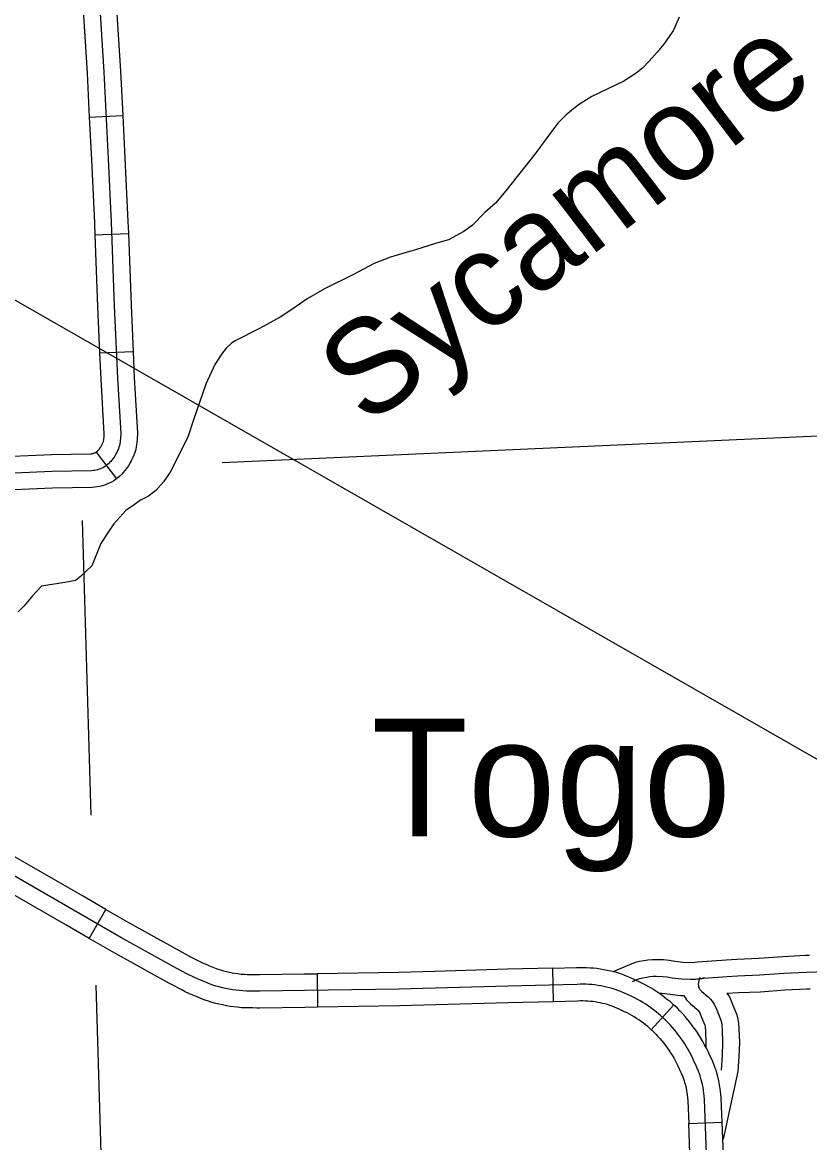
# Model space of a CAD drawing. Extents: x 1720274 to 1751788, y 372074 to 391887.
# Drawn here: x 1738451 to 1739008, y 376671 to 377464 of the extents above; entities that cross this region are included whole.
import ezdxf

# ---------------------------------------------------------------- set-up
doc = ezdxf.new("R2010")
doc.units = 0
for name, color, linetype in [('Level 24', 7, 'Continuous'), ('Level 31', 7, 'Continuous'), ('Level 32', 7, 'Continuous'), ('Level 35', 7, 'Continuous'), ('Level 4', 7, 'Continuous'), ('Level 5', 7, 'Continuous'), ('R_Draft', 7, 'Continuous')]:
    doc.layers.add(name, color=color, linetype=linetype)

msp = doc.modelspace()

# ---------------------------------------------------------------- linework, layer by layer
at = {"layer": 'Level 31'}
for p, q in [((1738498.35, 376815.48), (1738510.23, 376835.99)), ((1738582.11, 376796.74), (1738582.11, 376796.74)), ((1738826.89, 376770.68), (1738826.31, 376794.38)), ((1738659.61, 376790.49), (1738659.99, 376766.79)), ((1738911.99, 376768.39), (1738896.02, 376750.88)), ((1738911.99, 376768.39), (1738896.02, 376750.88)), ((1738922.51, 376684.42), (1738946.2, 376685.33))]:
    msp.add_line(p, q, dxfattribs=at)
for points in [[(1738510.23, 376835.99), (1738493.8, 376845.5), (1738446.66, 376872.65), (1738437.78, 376877.65)], [(1738498.35, 376815.48), (1738481.95, 376824.98), (1738434.93, 376852.05), (1738426.16, 376856.99)], [(1738864.43, 376781.03), (1738862.38, 376781.49), (1738860.32, 376781.9), (1738858.24, 376782.24), (1738856.16, 376782.52), (1738854.07, 376782.74), (1738851.98, 376782.91), (1738849.88, 376783.01), (1738847.78, 376783.05), (1738845.68, 376783.03), (1738843.58, 376782.95), (1738794.63, 376781.74), (1738717.71, 376779.56), (1738650.78, 376778.5), (1738619.18, 376778.05), (1738617.06, 376778.05), (1738614.41, 376778.1), (1738612.29, 376778.1), (1738609.74, 376778.14), (1738607.13, 376778.28), (1738604.66, 376778.5), (1738602.15, 376778.81), (1738599.81, 376779.11), (1738597.56, 376779.47), (1738595.09, 376779.95), (1738592.84, 376780.44), (1738590.32, 376781.1), (1738588.03, 376781.76), (1738585.87, 376782.43), (1738583.97, 376783.13), (1738581.43, 376784.18), (1738579, 376785.19), (1738576.34, 376786.31), (1738573.78, 376787.42), (1738571.49, 376788.43), (1738569.4, 376789.52), (1738567.01, 376790.73), (1738564.56, 376792.03), (1738560.54, 376794.21), (1738520.79, 376816.17), (1738487.88, 376835.24), (1738440.79, 376862.35)], [(1738510.23, 376835.99), (1738526.63, 376826.48), (1738566.23, 376804.61), (1738570.17, 376802.47), (1738572.47, 376801.25), (1738574.81, 376800.06), (1738576.63, 376799.11), (1738578.52, 376798.28), (1738580.99, 376797.21), (1738582.11, 376796.74)], [(1738572.89, 376774.9), (1738571.68, 376775.41), (1738569.03, 376776.56), (1738566.35, 376777.75), (1738563.99, 376778.98), (1738561.55, 376780.21), (1738558.95, 376781.59), (1738554.85, 376783.82), (1738514.95, 376805.86), (1738498.35, 376815.48)], [(1738582.11, 376796.74), (1738583.57, 376796.12), (1738585.96, 376795.13), (1738588.3, 376794.17), (1738589.67, 376793.65), (1738591.41, 376793.12), (1738593.47, 376792.53), (1738595.6, 376791.97), (1738597.48, 376791.56), (1738599.62, 376791.14), (1738601.5, 376790.84), (1738603.65, 376790.56), (1738605.91, 376790.28), (1738607.96, 376790.1), (1738610.14, 376789.99), (1738612.4, 376789.95), (1738614.51, 376789.95), (1738617.16, 376789.9), (1738619.09, 376789.9), (1738650.6, 376790.35), (1738659.61, 376790.49)], [(1738826.31, 376794.38), (1738794.31, 376793.59), (1738742.87, 376792.13)], [(1738826.31, 376794.38), (1738843.2, 376794.79), (1738845.39, 376794.88), (1738847.84, 376794.9), (1738850.28, 376794.85), (1738852.72, 376794.73), (1738855.16, 376794.55), (1738857.59, 376794.29), (1738860.01, 376793.96), (1738862.42, 376793.56), (1738864.82, 376793.09), (1738867.2, 376792.55), (1738869.57, 376791.95), (1738871.92, 376791.27), (1738874.25, 376790.53), (1738876.55, 376789.72), (1738878.84, 376788.85), (1738881.09, 376787.91), (1738883.32, 376786.9), (1738885.24, 376785.97), (1738887.3, 376785.02), (1738889.61, 376783.89), (1738891.88, 376782.71), (1738894.13, 376781.46), (1738896.34, 376780.16), (1738898.51, 376778.8), (1738900.66, 376777.38), (1738902.76, 376775.91), (1738904.82, 376774.39), (1738906.85, 376772.81), (1738908.83, 376771.18), (1738910.77, 376769.5), (1738911.99, 376768.39)], [(1738742.87, 376792.13), (1738717.45, 376791.41), (1738659.61, 376790.49)], [(1738930.58, 376718.39), (1738930.09, 376719.59), (1738929.38, 376721.64), (1738928.33, 376724.21), (1738927.52, 376726.07), (1738926.51, 376728.19), (1738925.52, 376730.38), (1738924.47, 376732.54), (1738923.36, 376734.68), (1738922.2, 376736.78), (1738920.99, 376738.86), (1738919.72, 376740.9), (1738918.4, 376742.91), (1738917.03, 376744.89), (1738915.61, 376746.83), (1738914.14, 376748.73), (1738912.63, 376750.59), (1738911.06, 376752.42), (1738909.45, 376754.2), (1738907.79, 376755.94), (1738906.2, 376757.55), (1738904.57, 376759.12), (1738902.9, 376760.64), (1738901.19, 376762.12), (1738899.44, 376763.55), (1738897.66, 376764.94), (1738895.84, 376766.29), (1738893.99, 376767.58), (1738892.1, 376768.83), (1738890.19, 376770.03), (1738888.24, 376771.18), (1738886.26, 376772.27), (1738884.26, 376773.32), (1738882.23, 376774.31), (1738880.18, 376775.25), (1738878.29, 376776.17), (1738876.37, 376777.04), (1738874.43, 376777.84), (1738872.47, 376778.6), (1738870.49, 376779.29), (1738868.48, 376779.93), (1738866.46, 376780.51), (1738864.43, 376781.03)], [(1738659.99, 376766.79), (1738650.96, 376766.65), (1738619.26, 376766.2), (1738616.96, 376766.2), (1738614.31, 376766.25), (1738612.19, 376766.25), (1738609.33, 376766.3), (1738606.3, 376766.45), (1738603.41, 376766.71), (1738600.65, 376767.05), (1738598.11, 376767.39), (1738595.49, 376767.8), (1738592.69, 376768.35), (1738590.08, 376768.91), (1738587.17, 376769.68), (1738584.65, 376770.41), (1738582.06, 376771.2), (1738579.64, 376772.1), (1738576.9, 376773.23), (1738574.42, 376774.26), (1738572.89, 376774.9)], [(1738826.89, 376770.68), (1738794.94, 376769.9), (1738743.54, 376768.44)], [(1738896.02, 376750.88), (1738895.03, 376751.78), (1738893.55, 376753.06), (1738892.04, 376754.3), (1738890.5, 376755.5), (1738888.93, 376756.66), (1738887.33, 376757.78), (1738885.7, 376758.86), (1738884.04, 376759.9), (1738882.36, 376760.89), (1738880.65, 376761.84), (1738878.92, 376762.74), (1738877.16, 376763.6), (1738875.12, 376764.53), (1738873.25, 376765.44), (1738871.65, 376766.17), (1738870.03, 376766.84), (1738868.38, 376767.47), (1738866.73, 376768.05), (1738865.05, 376768.59), (1738863.36, 376769.07), (1738861.66, 376769.51), (1738859.94, 376769.9), (1738858.21, 376770.23), (1738856.48, 376770.52), (1738854.74, 376770.76), (1738852.99, 376770.94), (1738851.24, 376771.08), (1738849.48, 376771.16), (1738847.72, 376771.2), (1738845.97, 376771.18), (1738843.96, 376771.1), (1738826.89, 376770.68)], [(1738743.54, 376768.44), (1738717.97, 376767.71), (1738659.99, 376766.79)], [(1738946.2, 376685.33), (1738945.54, 376702.51), (1738945.17, 376705.52), (1738944.95, 376707.22), (1738944.8, 376709.07), (1738944.39, 376711.96), (1738943.83, 376714.73), (1738943.1, 376717.72), (1738942.34, 376720.27), (1738941.84, 376722.15), (1738941.19, 376723.76), (1738940.47, 376725.83), (1738939.25, 376728.8), (1738938.32, 376730.97), (1738937.26, 376733.19), (1738936.25, 376735.42), (1738935.06, 376737.85), (1738933.82, 376740.26), (1738932.51, 376742.63), (1738931.14, 376744.97), (1738929.71, 376747.27), (1738928.23, 376749.54), (1738926.68, 376751.76), (1738925.08, 376753.95), (1738923.43, 376756.09), (1738921.72, 376758.19), (1738919.95, 376760.25), (1738918.14, 376762.26), (1738916.3, 376764.19), (1738914.52, 376765.99), (1738912.67, 376767.77), (1738911.99, 376768.39)], [(1738896.02, 376750.88), (1738896.47, 376750.46), (1738897.88, 376749.11), (1738899.29, 376747.69), (1738900.76, 376746.14), (1738902.17, 376744.58), (1738903.53, 376742.99), (1738904.86, 376741.36), (1738906.14, 376739.7), (1738907.38, 376738.01), (1738908.58, 376736.28), (1738909.73, 376734.53), (1738910.84, 376732.74), (1738911.9, 376730.93), (1738912.91, 376729.09), (1738913.88, 376727.23), (1738914.79, 376725.34), (1738915.77, 376723.19), (1738916.73, 376721.17), (1738917.4, 376719.62), (1738918.29, 376717.44), (1738919, 376715.42), (1738919.32, 376714.63), (1738919.52, 376713.86), (1738920.22, 376711.51), (1738920.7, 376709.57), (1738921.02, 376707.95), (1738921.24, 376706.45), (1738921.37, 376704.8), (1738921.65, 376702.57), (1738921.89, 376700.61), (1738922.51, 376684.42)], [(1738942.37, 376370.65), (1738942.62, 376370.93), (1738943.02, 376371.49), (1738943.26, 376371.94), (1738943.56, 376372.63), (1738943.77, 376373.13), (1738944.02, 376373.91), (1738944.17, 376374.76), (1738944.22, 376375.56), (1738944.17, 376377.19), (1738942.49, 376425), (1738939.75, 376501.91), (1738937.62, 376577.2), (1738935.7, 376650.08), (1738933.71, 376701.56), (1738933.41, 376704.05), (1738933.16, 376706.01), (1738933.02, 376707.76), (1738932.7, 376709.95), (1738932.27, 376712.15), (1738931.66, 376714.61), (1738930.93, 376717.07), (1738930.58, 376718.39)], [(1738925.13, 376601.18), (1738923.85, 376649.69), (1738922.51, 376684.42)], [(1738948.82, 376601.8), (1738947.54, 376650.46), (1738946.2, 376685.33)]]:
    msp.add_lwpolyline(points, dxfattribs=at)
at = {"layer": 'Level 32'}
for p, q in [((1738498.53, 377396.44), (1738522.2, 377397.6)), ((1738502.5, 377313.26), (1738526.18, 377314.13)), ((1738505.77, 377229.82), (1738529.45, 377230.84)), ((1738503.38, 377159.51), (1738517.81, 377140.71))]:
    msp.add_line(p, q, dxfattribs=at)
for points in [[(1738505.47, 377481.59), (1738508.83, 377428.38), (1738511.84, 377366.94), (1738514.02, 377322.29), (1738516.2, 377263.04), (1738518.41, 377211.83), (1738520.73, 377172.73), (1738520.61, 377169.25), (1738520.44, 377167.74), (1738520.27, 377166.52), (1738520.1, 377165.3), (1738519.89, 377164.25), (1738519.52, 377163.04), (1738519.14, 377161.94), (1738518.55, 377160.69), (1738518.17, 377159.8), (1738517.63, 377158.71), (1738517.11, 377157.72), (1738516.53, 377156.68), (1738515.81, 377155.79), (1738515.14, 377154.82), (1738514.42, 377153.87), (1738513.66, 377152.96), (1738512.86, 377152.09), (1738512.06, 377151.32), (1738511.23, 377150.6), (1738510.35, 377149.93), (1738509.44, 377149.31), (1738508.49, 377148.74), (1738507.51, 377148.23), (1738506.5, 377147.78), (1738505.47, 377147.38), (1738504.42, 377147.05), (1738503.35, 377146.78), (1738502.26, 377146.57), (1738501.17, 377146.43), (1738500.06, 377146.35), (1738472.07, 377145.85), (1738397.8, 377142.53)], [(1738493.73, 377479.56), (1738496.99, 377427.71), (1738498.53, 377396.44)], [(1738517.38, 377481.05), (1738520.66, 377429.04), (1738522.2, 377397.6)], [(1738498.53, 377396.44), (1738500.01, 377366.36), (1738502.18, 377321.78), (1738502.5, 377313.26)], [(1738522.2, 377397.6), (1738523.68, 377367.52), (1738525.86, 377322.8), (1738526.18, 377314.13)], [(1738502.5, 377313.26), (1738504.36, 377262.56), (1738505.77, 377229.82)], [(1738526.18, 377314.13), (1738528.04, 377263.51), (1738529.45, 377230.84)], [(1738505.77, 377229.82), (1738506.58, 377211.22), (1738508.87, 377172.59), (1738508.78, 377170.11), (1738508.68, 377169.2), (1738508.53, 377168.14), (1738508.41, 377167.27), (1738508.39, 377167.18), (1738508.25, 377166.73), (1738508.14, 377166.4), (1738507.73, 377165.52), (1738507.42, 377164.79), (1738507.09, 377164.13), (1738506.68, 377163.35), (1738506.67, 377163.33), (1738506.31, 377162.89), (1738505.53, 377161.75), (1738505.16, 377161.27), (1738504.77, 377160.8), (1738504.37, 377160.37), (1738504.06, 377160.06), (1738503.74, 377159.79), (1738503.38, 377159.51)], [(1738529.45, 377230.84), (1738530.24, 377212.43), (1738532.59, 377172.87), (1738532.43, 377168.38), (1738532.2, 377166.27), (1738532.01, 377164.9), (1738531.79, 377163.33), (1738531.39, 377161.33), (1738530.78, 377159.34), (1738530.14, 377157.49), (1738529.37, 377155.85), (1738528.93, 377154.82), (1738528.17, 377153.3), (1738527.54, 377152.1), (1738526.4, 377150.04), (1738525.31, 377148.7), (1738524.75, 377147.88), (1738523.69, 377146.48), (1738522.56, 377145.13), (1738521.34, 377143.81), (1738520.07, 377142.58), (1738518.72, 377141.41), (1738517.81, 377140.71)], [(1738503.41, 377159.54), (1738503.06, 377159.3), (1738502.71, 377159.09), (1738502.34, 377158.9), (1738501.96, 377158.73), (1738501.57, 377158.58), (1738501.17, 377158.45), (1738500.77, 377158.35), (1738500.36, 377158.27), (1738499.95, 377158.22), (1738499.52, 377158.19), (1738471.7, 377157.69), (1738427.51, 377155.72)], [(1738517.81, 377140.71), (1738517.29, 377140.32), (1738515.81, 377139.31), (1738514.27, 377138.39), (1738512.68, 377137.56), (1738511.04, 377136.83), (1738509.37, 377136.19), (1738507.66, 377135.65), (1738505.92, 377135.21), (1738504.16, 377134.87), (1738502.38, 377134.63), (1738500.61, 377134.5), (1738472.44, 377134), (1738428.57, 377132.04)], [(1738924.95, 376798.45), (1738928.71, 376798.98), (1738948.93, 376800.35), (1738956.53, 376800.77), (1738972.1, 376801.43), (1738989.14, 376802.61), (1739005.17, 376803.5), (1739008.04, 376803.56)], [(1738869.15, 376792.15), (1738883.63, 376798.11), (1738885.77, 376798.82), (1738887.83, 376799.26), (1738890.77, 376799.8), (1738893.52, 376800.21), (1738896.8, 376800.53), (1738899.5, 376800.56), (1738904.76, 376800.46), (1738908.88, 376800.08), (1738912.6, 376799.39), (1738918.48, 376798.71), (1738924.95, 376798.45)], [(1738882.72, 376784.92), (1738887.75, 376786.99), (1738888.88, 376787.36), (1738890.14, 376787.64), (1738892.72, 376788.11), (1738894.98, 376788.45), (1738897.43, 376788.69), (1738899.45, 376788.71), (1738904.1, 376788.62), (1738907.26, 376788.33), (1738910.84, 376787.67), (1738917.55, 376786.89), (1738923.84, 376786.64), (1738927.4, 376786.64), (1738930.06, 376786.87), (1738931.76, 376787.19), (1738932.22, 376787.31), (1738933.91, 376787.9)], [(1738925.04, 376786.5), (1738929.94, 376787.18), (1738949.66, 376788.53), (1738957.11, 376788.94), (1738972.76, 376789.6), (1738989.87, 376790.78), (1739005.63, 376791.66), (1739019.87, 376791.95)], [(1738930.47, 376787.9), (1738930.18, 376787.19), (1738929.86, 376786.32), (1738929.59, 376785.25), (1738929.47, 376784.57), (1738929.33, 376782.74), (1738929.39, 376781.79), (1738929.51, 376781.08), (1738929.82, 376780.2), (1738930.38, 376779.25), (1738931.73, 376777.9), (1738936.36, 376774.07), (1738937.99, 376772.39), (1738939.59, 376770.26), (1738940.83, 376768.35), (1738942.37, 376764.84), (1738945.19, 376757.73), (1738945.64, 376756.02), (1738945.87, 376754.28), (1738946.22, 376750.62), (1738946.53, 376741.86), (1738946.26, 376732.54), (1738945.43, 376722.28)], [(1738949.56, 376776.65), (1738957.69, 376777.1), (1738973.42, 376777.76), (1738990.61, 376778.96), (1739006.08, 376779.82), (1739008.53, 376779.87)], [(1738901.32, 376776.97), (1738905.65, 376776.58), (1738909.08, 376775.94), (1738916.63, 376775.07), (1738919.16, 376774.96)], [(1738919.16, 376774.96), (1738920.91, 376771.96), (1738923.74, 376769.13), (1738928.3, 376765.35), (1738928.96, 376764.68), (1738929.88, 376763.45), (1738930.38, 376762.69), (1738931.43, 376760.28), (1738933.92, 376754.01), (1738933.99, 376753.73), (1738934.09, 376752.95), (1738934.39, 376749.84), (1738934.67, 376741.82), (1738934.59, 376738.86)], [(1738949.56, 376776.65), (1738951.29, 376774.01), (1738953.31, 376769.4), (1738956.47, 376761.44), (1738957.29, 376758.32), (1738957.65, 376755.61), (1738958.05, 376751.39), (1738958.38, 376741.9), (1738958.09, 376731.89), (1738957.24, 376721.33), (1738947.01, 376673.32)]]:
    msp.add_lwpolyline(points, dxfattribs=at)
at = {"layer": 'Level 35'}
for points in [[(1738915.68, 377467.34), (1738913.54, 377461.76), (1738911.61, 377457.68), (1738909.24, 377454.24), (1738904.95, 377448.22), (1738900.23, 377442.42), (1738894.65, 377436.19), (1738889.93, 377431.25), (1738885.42, 377427.6), (1738876.62, 377422.01), (1738854.08, 377411.27), (1738844.64, 377405.25), (1738835.84, 377398.16), (1738830.04, 377392.36), (1738824.25, 377384.84), (1738814.59, 377371.52), (1738793.13, 377344.45), (1738785.83, 377335.64), (1738778.32, 377328.98), (1738769.52, 377320.17), (1738763.51, 377315.66), (1738752.56, 377309.65), (1738743.33, 377307.07), (1738729.38, 377302.56), (1738720.36, 377300.19), (1738711.56, 377297.4), (1738699.97, 377292.89), (1738685.38, 377285.15), (1738664.99, 377275.06), (1738652.54, 377267.97), (1738641.81, 377260.45), (1738633.65, 377255.08), (1738618.84, 377246.91), (1738601.67, 377238.32), (1738599.09, 377236.6), (1738595.45, 377233.16), (1738592.66, 377229.72), (1738587.29, 377221.56), (1738581.07, 377207.59), (1738572.27, 377182.46), (1738568.19, 377170.21), (1738555.74, 377145.29), (1738551.02, 377138.41), (1738545.65, 377132.4), (1738540.5, 377128.32), (1738534.7, 377125.52), (1738530.2, 377122.3), (1738524.4, 377118.22), (1738515.82, 377108.76), (1738512.38, 377103.61), (1738506.8, 377094.8), (1738500.25, 377079.06), (1738492.42, 377071.6), (1738488.75, 377068.66), (1738481.34, 377067.18), (1738464.65, 377064.58)], [(1738464.65, 377064.58), (1738458.35, 377057.9), (1738452.41, 377050.85), (1738448.2, 377046.48)]]:
    msp.add_lwpolyline(points, dxfattribs=at)
at = {"layer": 'Level 4'}
msp.add_lwpolyline([(1738592.47, 377152.14), (1739156.68, 377177.51)], dxfattribs=at)
at = {"layer": 'Level 5'}
for points in [[(1738493.37, 377111.23), (1738499.55, 376902.67)], [(1738503.11, 376782.32), (1738513.21, 376441.59)]]:
    msp.add_lwpolyline(points, dxfattribs=at)
at = {"layer": 'R_Draft'}
msp.add_line((1742347.36, 375033.94), (1737639.86, 377728.24), dxfattribs=at)

# ---------------------------------------------------------------- texts
at = {"layer": 'Level 24'}
msp.add_text('Togo', height=83.424, dxfattribs=at).set_placement((1738698.17, 376887.57))
at = {"layer": 'Level 35'}
msp.add_text('Sycamore', height=66.739, rotation=37.41724, dxfattribs=at).set_placement((1738694.83, 377176.8))

doc.saveas('drawing.dxf')
